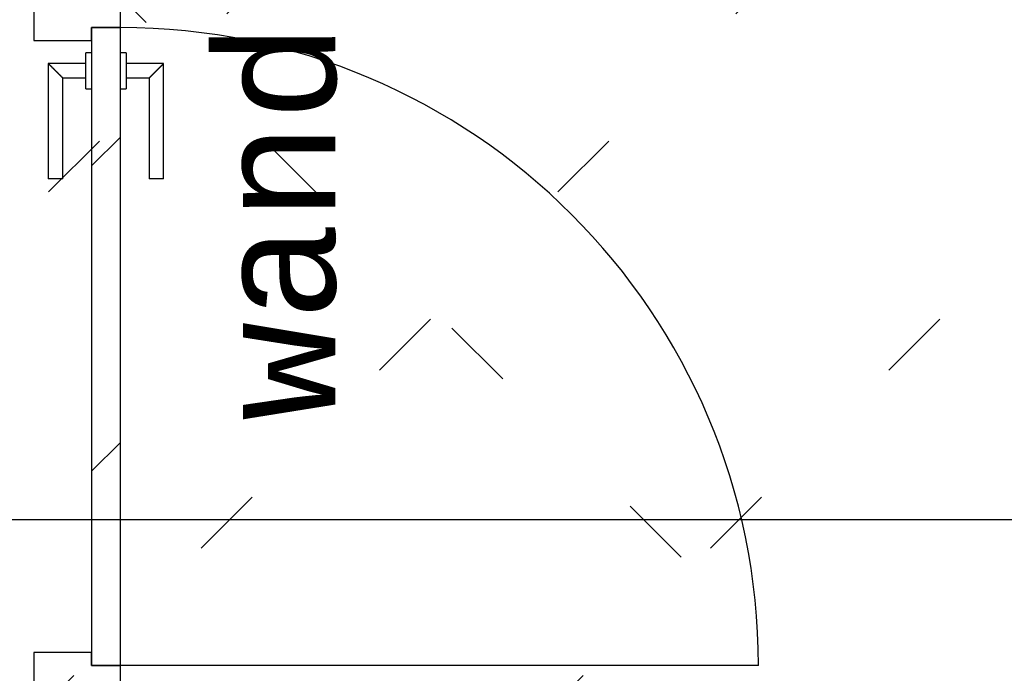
# Model space of a CAD drawing. Extents: x 2 to 87, y -108 to 11.
# Tile 295 of 352: x 44.388 to 45.755, y -31.736 to -30.829. Entities that reach past the tile are written whole.
import ezdxf

# ---------------------------------------------------------------- set-up
doc = ezdxf.new("R2010")
doc.units = 0
doc.header["$MEASUREMENT"] = 0
doc.linetypes.add('DOT', pattern=[0.25, 0, -0.25])
for name, color, linetype in [('10', 7, 'CONTINUOUS'), ('16', 7, 'CONTINUOUS'), ('30', 7, 'CONTINUOUS'), ('8', 7, 'CONTINUOUS')]:
    doc.layers.add(name, color=color, linetype=linetype)
doc.styles.add('MONOTXT', font='MONOTXT', dxfattribs={"height": 0.2})

msp = doc.modelspace()

# ---------------------------------------------------------------- linework, layer by layer
at = {"layer": '10', "color": 7, "linetype": 'Continuous'}
msp.add_line((32.2489, -31.5227), (49.6276, -31.5227), dxfattribs=at)
at = {"layer": '16', "color": 62, "linetype": 'Continuous'}
msp.add_line((45.4136, -31.7255), (44.5276, -31.7255), dxfattribs=at)
msp.add_arc((44.5276, -31.7255), 0.886, 360, 90, dxfattribs=at)
at = {"layer": '30', "color": 62, "linetype": 'Continuous'}
for p, q in [((44.4076, -30.8175), (44.4076, -30.8575)), ((44.5276, -30.8395), (44.5276, -30.8175)), ((44.4876, -30.8575), (44.4876, -30.8395)), ((44.4876, -30.8395), (44.5276, -30.8395)), ((44.4076, -30.8575), (44.4876, -30.8575)), ((44.4076, -31.7075), (44.4076, -31.7475)), ((44.4876, -31.7075), (44.4076, -31.7075)), ((44.4876, -31.7255), (44.4876, -31.7075)), ((44.5276, -31.7255), (44.4876, -31.7255)), ((44.5276, -31.7475), (44.5276, -31.7255))]:
    msp.add_line(p, q, dxfattribs=at)
at = {"layer": '8', "color": 5, "linetype": 'DOT'}
for p, q in [((47.0385, -33.3075), (33.5276, -19.7966)), ((37.4982, -37.9974), (49.6276, -25.868)), ((38.2053, -37.9974), (49.6276, -26.5751)), ((38.9124, -37.9974), (49.6276, -27.2822))]:
    msp.add_line(p, q, dxfattribs=at)
at = {"layer": '8', "color": 62, "linetype": 'Continuous'}
for p, q in [((44.5276, -30.8395), (44.4876, -30.8395)), ((44.4876, -30.8395), (44.4876, -31.7255)), ((44.5276, -31.7255), (44.5276, -30.8395)), ((44.4876, -30.8745), (44.4796, -30.8745)), ((44.4796, -30.9245), (44.4796, -30.8745)), ((44.5356, -30.8745), (44.5276, -30.8745)), ((44.5356, -30.8745), (44.5356, -30.9245)), ((44.4796, -30.8895), (44.4276, -30.8895)), ((44.4276, -30.8895), (44.4276, -31.0495)), ((44.5876, -30.8895), (44.5356, -30.8895)), ((44.5876, -31.0495), (44.5876, -30.8895)), ((44.4476, -30.9095), (44.4796, -30.9095)), ((44.4476, -31.0495), (44.4476, -30.9095)), ((44.5356, -30.9095), (44.5676, -30.9095)), ((44.5676, -30.9095), (44.5676, -31.0495)), ((44.4796, -30.9245), (44.4876, -30.9245)), ((44.5276, -30.9245), (44.5356, -30.9245)), ((44.4876, -31.0315), (44.5276, -30.9915)), ((44.4476, -31.0495), (44.4276, -31.0495)), ((44.5876, -31.0495), (44.5676, -31.0495)), ((44.4876, -31.4557), (44.5276, -31.4157)), ((44.4876, -31.7255), (44.5276, -31.7255))]:
    msp.add_line(p, q, dxfattribs=at)
for points in [[(44.4276, -30.8895), (44.4277, -30.8895), (44.4277, -30.8896), (44.4277, -30.8896), (44.4277, -30.8896), (44.4277, -30.8896), (44.4277, -30.8896), (44.4277, -30.8896), (44.4277, -30.8896), (44.4277, -30.8896), (44.4277, -30.8896), (44.4277, -30.8896), (44.4277, -30.8896), (44.4277, -30.8896), (44.4277, -30.8896), (44.4277, -30.8896), (44.4277, -30.8896), (44.4277, -30.8896), (44.4277, -30.8896), (44.4277, -30.8896), (44.4277, -30.8896), (44.4277, -30.8896), (44.4277, -30.8896), (44.4277, -30.8896), (44.4277, -30.8896), (44.4277, -30.8896), (44.4277, -30.8896), (44.4277, -30.8896), (44.4277, -30.8896), (44.4278, -30.8897), (44.4278, -30.8897), (44.4278, -30.8897), (44.4278, -30.8897), (44.4278, -30.8897), (44.4278, -30.8897), (44.4278, -30.8897), (44.4278, -30.8897), (44.4278, -30.8897), (44.4278, -30.8897), (44.4278, -30.8897), (44.4278, -30.8897), (44.4278, -30.8897), (44.4278, -30.8897), (44.4278, -30.8897), (44.4278, -30.8897), (44.4278, -30.8897), (44.4278, -30.8897), (44.4278, -30.8897), (44.4279, -30.8898), (44.4279, -30.8898), (44.4279, -30.8898), (44.4279, -30.8898), (44.4279, -30.8898), (44.4279, -30.8898), (44.4279, -30.8898), (44.4279, -30.8898), (44.4279, -30.8898), (44.4279, -30.8898), (44.4279, -30.8898), (44.4279, -30.8898), (44.4279, -30.8898), (44.4279, -30.8898), (44.4279, -30.8898), (44.428, -30.8899), (44.4281, -30.89), (44.4281, -30.89), (44.4281, -30.89), (44.4281, -30.89), (44.4281, -30.89), (44.4281, -30.89), (44.4281, -30.89), (44.4281, -30.89), (44.4281, -30.89), (44.4281, -30.89), (44.4281, -30.89), (44.4281, -30.89), (44.4282, -30.8901), (44.4282, -30.8901), (44.4282, -30.8901), (44.4282, -30.8901), (44.4282, -30.8901), (44.4282, -30.8901), (44.4282, -30.8901), (44.4282, -30.8901), (44.4282, -30.8901), (44.4282, -30.8901), (44.4283, -30.8902), (44.4283, -30.8902), (44.4283, -30.8902), (44.4283, -30.8902), (44.4283, -30.8902), (44.4283, -30.8902), (44.4283, -30.8902), (44.4283, -30.8902), (44.4283, -30.8902), (44.4283, -30.8902), (44.4284, -30.8903), (44.4284, -30.8903), (44.4284, -30.8903), (44.4284, -30.8903), (44.4284, -30.8903), (44.4284, -30.8903), (44.4284, -30.8903), (44.4284, -30.8903), (44.4284, -30.8903), (44.4284, -30.8903), (44.4285, -30.8904), (44.4285, -30.8904), (44.4285, -30.8904), (44.4285, -30.8904), (44.4285, -30.8904), (44.4285, -30.8904), (44.4285, -30.8904), (44.4285, -30.8904), (44.4286, -30.8905), (44.4286, -30.8905), (44.4286, -30.8905), (44.4286, -30.8905), (44.4286, -30.8905), (44.4286, -30.8905), (44.4286, -30.8905), (44.4286, -30.8905), (44.4286, -30.8905), (44.4287, -30.8906), (44.4287, -30.8906), (44.4287, -30.8906), (44.4287, -30.8906), (44.4287, -30.8906), (44.4287, -30.8906), (44.4287, -30.8906), (44.4287, -30.8906), (44.4288, -30.8907), (44.4288, -30.8907), (44.4288, -30.8907), (44.4288, -30.8907), (44.4288, -30.8907), (44.4288, -30.8907), (44.4288, -30.8907), (44.4288, -30.8907), (44.4289, -30.8908), (44.4289, -30.8908), (44.4289, -30.8908), (44.4289, -30.8908), (44.4289, -30.8908), (44.4289, -30.8908), (44.4289, -30.8908), (44.429, -30.8909), (44.429, -30.8909), (44.429, -30.8909), (44.429, -30.8909), (44.429, -30.8909), (44.429, -30.8909), (44.429, -30.8909), (44.4291, -30.891), (44.4292, -30.8911), (44.4292, -30.8911), (44.4292, -30.8911), (44.4292, -30.8911), (44.4292, -30.8911), (44.4292, -30.8911), (44.4292, -30.8911), (44.4293, -30.8912), (44.4293, -30.8912), (44.4293, -30.8912), (44.4293, -30.8912), (44.4293, -30.8912), (44.4293, -30.8912), (44.4293, -30.8912), (44.4294, -30.8913), (44.4294, -30.8913), (44.4294, -30.8913), (44.4294, -30.8913), (44.4294, -30.8913), (44.4294, -30.8913), (44.4295, -30.8914), (44.4295, -30.8914), (44.4295, -30.8914), (44.4295, -30.8914), (44.4295, -30.8914), (44.4295, -30.8914), (44.4296, -30.8915), (44.4296, -30.8915), (44.4296, -30.8915), (44.4296, -30.8915), (44.4296, -30.8915), (44.4296, -30.8915), (44.4297, -30.8916), (44.4297, -30.8916), (44.4297, -30.8916), (44.4297, -30.8916), (44.4297, -30.8916), (44.4297, -30.8916), (44.4298, -30.8917), (44.4298, -30.8917), (44.4298, -30.8917), (44.4298, -30.8917), (44.4298, -30.8917), (44.4298, -30.8917), (44.4299, -30.8918), (44.4299, -30.8918), (44.4299, -30.8918), (44.4299, -30.8918), (44.4299, -30.8918), (44.4299, -30.8918), (44.43, -30.8919), (44.43, -30.8919), (44.43, -30.8919), (44.43, -30.8919), (44.43, -30.8919), (44.4301, -30.892), (44.4301, -30.892), (44.4301, -30.892), (44.4301, -30.892), (44.4301, -30.892), (44.4301, -30.892), (44.4302, -30.8921), (44.4302, -30.8921), (44.4302, -30.8921), (44.4302, -30.8921), (44.4302, -30.8921), (44.4303, -30.8922), (44.4303, -30.8922), (44.4303, -30.8922), (44.4303, -30.8922), (44.4303, -30.8922), (44.4303, -30.8922), (44.4304, -30.8923), (44.4304, -30.8923), (44.4304, -30.8923), (44.4304, -30.8923), (44.4304, -30.8923), (44.4305, -30.8924), (44.4305, -30.8924), (44.4305, -30.8924), (44.4305, -30.8924), (44.4305, -30.8924), (44.4306, -30.8925), (44.4306, -30.8925), (44.4306, -30.8925), (44.4306, -30.8925), (44.4306, -30.8925), (44.4308, -30.8927), (44.4309, -30.8928), (44.4309, -30.8928), (44.4309, -30.8928), (44.4309, -30.8928), (44.431, -30.8929), (44.431, -30.8929), (44.431, -30.8929), (44.431, -30.8929), (44.431, -30.8929), (44.4311, -30.893), (44.4311, -30.893), (44.4311, -30.893), (44.4311, -30.893), (44.4311, -30.893), (44.4312, -30.8931), (44.4312, -30.8931), (44.4312, -30.8931), (44.4312, -30.8931), (44.4312, -30.8931), (44.4313, -30.8932), (44.4313, -30.8932), (44.4313, -30.8932), (44.4313, -30.8932), (44.4313, -30.8932), (44.4314, -30.8933), (44.4314, -30.8933), (44.4314, -30.8933), (44.4314, -30.8933), (44.4315, -30.8934), (44.4315, -30.8934), (44.4315, -30.8934), (44.4315, -30.8934), (44.4315, -30.8934), (44.4316, -30.8935), (44.4316, -30.8935), (44.4316, -30.8935), (44.4316, -30.8935), (44.4317, -30.8936), (44.4317, -30.8936), (44.4317, -30.8936), (44.4317, -30.8936), (44.4317, -30.8936), (44.4318, -30.8937), (44.4318, -30.8937), (44.4318, -30.8937), (44.4318, -30.8937), (44.4318, -30.8937), (44.4319, -30.8938), (44.4319, -30.8938), (44.4319, -30.8938), (44.4319, -30.8938), (44.432, -30.8939), (44.432, -30.8939), (44.432, -30.8939), (44.432, -30.8939), (44.4321, -30.894), (44.4321, -30.894), (44.4321, -30.894), (44.4321, -30.894), (44.4321, -30.894), (44.4322, -30.8941), (44.4322, -30.8941), (44.4322, -30.8941), (44.4322, -30.8941), (44.4323, -30.8942), (44.4323, -30.8942), (44.4323, -30.8942), (44.4323, -30.8942), (44.4324, -30.8943), (44.4324, -30.8943), (44.4324, -30.8943), (44.4324, -30.8943), (44.4324, -30.8943), (44.4325, -30.8944), (44.4325, -30.8944), (44.4325, -30.8944), (44.4325, -30.8944), (44.4326, -30.8945), (44.4326, -30.8945), (44.4326, -30.8945), (44.4326, -30.8945), (44.4327, -30.8946), (44.4327, -30.8946), (44.4327, -30.8946), (44.4327, -30.8946), (44.4327, -30.8947), (44.4328, -30.8947), (44.4328, -30.8947), (44.4328, -30.8947), (44.4328, -30.8947), (44.4329, -30.8948), (44.4329, -30.8948), (44.4329, -30.8948), (44.4329, -30.8948), (44.433, -30.8949), (44.4331, -30.895), (44.4331, -30.895), (44.4331, -30.895), (44.4331, -30.895), (44.4332, -30.8951), (44.4332, -30.8951), (44.4332, -30.8951), (44.4332, -30.8951), (44.4333, -30.8952), (44.4333, -30.8952), (44.4333, -30.8952), (44.4333, -30.8952), (44.4334, -30.8953), (44.4334, -30.8953), (44.4334, -30.8953), (44.4334, -30.8953), (44.4335, -30.8954), (44.4335, -30.8954), (44.4335, -30.8954), (44.4335, -30.8954), (44.4336, -30.8955), (44.4336, -30.8955), (44.4336, -30.8955), (44.4336, -30.8955), (44.4337, -30.8956), (44.4337, -30.8956), (44.4337, -30.8956), (44.4337, -30.8956), (44.4338, -30.8957), (44.4338, -30.8957), (44.4338, -30.8957), (44.4338, -30.8957), (44.4339, -30.8958), (44.4339, -30.8958), (44.4339, -30.8958), (44.4339, -30.8958), (44.434, -30.8959), (44.434, -30.8959), (44.434, -30.8959), (44.434, -30.8959), (44.4341, -30.896), (44.4341, -30.896), (44.4341, -30.896), (44.4341, -30.896), (44.4342, -30.8961), (44.4342, -30.8961), (44.4342, -30.8961), (44.4342, -30.8961), (44.4343, -30.8962), (44.4343, -30.8962), (44.4343, -30.8962), (44.4343, -30.8962), (44.4344, -30.8963), (44.4344, -30.8963), (44.4344, -30.8963), (44.4345, -30.8963), (44.4345, -30.8964), (44.4345, -30.8964), (44.4345, -30.8964), (44.4346, -30.8965), (44.4346, -30.8965), (44.4346, -30.8965), (44.4346, -30.8965), (44.4347, -30.8966), (44.4347, -30.8966), (44.4347, -30.8966), (44.4347, -30.8966), (44.4348, -30.8967), (44.4348, -30.8967), (44.4348, -30.8967), (44.4348, -30.8967), (44.4349, -30.8968), (44.4349, -30.8968), (44.4349, -30.8968), (44.4349, -30.8968), (44.435, -30.8969), (44.435, -30.8969), (44.435, -30.8969), (44.435, -30.8969), (44.4351, -30.897), (44.4351, -30.897), (44.4351, -30.897), (44.4352, -30.8971), (44.4352, -30.8971), (44.4352, -30.8971), (44.4352, -30.8971), (44.4353, -30.8972), (44.4353, -30.8972), (44.4353, -30.8972), (44.4353, -30.8972), (44.4354, -30.8973), (44.4354, -30.8973), (44.4354, -30.8973), (44.4354, -30.8973), (44.4355, -30.8974), (44.4355, -30.8974), (44.4355, -30.8974), (44.4357, -30.8976), (44.4358, -30.8977), (44.4358, -30.8977), (44.4358, -30.8977), (44.4358, -30.8977), (44.4359, -30.8978), (44.4359, -30.8978), (44.4359, -30.8978), (44.436, -30.8979), (44.436, -30.8979), (44.436, -30.8979), (44.436, -30.8979), (44.4361, -30.898), (44.4361, -30.898), (44.4361, -30.898), (44.4361, -30.898), (44.4362, -30.8981), (44.4362, -30.8981), (44.4362, -30.8981), (44.4363, -30.8982), (44.4363, -30.8982), (44.4363, -30.8982), (44.4363, -30.8982), (44.4364, -30.8983), (44.4364, -30.8983), (44.4364, -30.8983), (44.4364, -30.8983), (44.4365, -30.8984), (44.4365, -30.8984), (44.4365, -30.8984), (44.4366, -30.8985), (44.4366, -30.8985), (44.4366, -30.8985), (44.4366, -30.8985), (44.4367, -30.8986), (44.4367, -30.8986), (44.4367, -30.8986), (44.4367, -30.8986), (44.4368, -30.8987), (44.4368, -30.8987), (44.4368, -30.8987), (44.4369, -30.8988), (44.4369, -30.8988), (44.4369, -30.8988), (44.4369, -30.8988), (44.437, -30.8989), (44.437, -30.8989), (44.437, -30.8989), (44.437, -30.8989), (44.4371, -30.899), (44.4371, -30.899), (44.4371, -30.899), (44.4372, -30.8991), (44.4372, -30.8991), (44.4372, -30.8991), (44.4372, -30.8991), (44.4373, -30.8992), (44.4373, -30.8992), (44.4373, -30.8992), (44.4373, -30.8992), (44.4374, -30.8993), (44.4374, -30.8993), (44.4374, -30.8993), (44.4375, -30.8994), (44.4375, -30.8994), (44.4375, -30.8994), (44.4375, -30.8994), (44.4376, -30.8995), (44.4376, -30.8995), (44.4376, -30.8995), (44.4376, -30.8995), (44.4377, -30.8996), (44.4377, -30.8996), (44.4377, -30.8996), (44.4377, -30.8997), (44.4378, -30.8997), (44.4378, -30.8997), (44.4378, -30.8997), (44.4379, -30.8998), (44.4379, -30.8998), (44.4379, -30.8998), (44.4379, -30.8998), (44.438, -30.8999), (44.438, -30.8999), (44.438, -30.8999), (44.438, -30.9), (44.4381, -30.9), (44.4381, -30.9), (44.4381, -30.9), (44.4382, -30.9001), (44.4382, -30.9001), (44.4382, -30.9001), (44.4382, -30.9001), (44.4383, -30.9002), (44.4383, -30.9003), (44.4384, -30.9003), (44.4384, -30.9003), (44.4384, -30.9003), (44.4385, -30.9004), (44.4385, -30.9004), (44.4385, -30.9004), (44.4385, -30.9004), (44.4386, -30.9005), (44.4386, -30.9005), (44.4386, -30.9005), (44.4386, -30.9005), (44.4387, -30.9006), (44.4387, -30.9006), (44.4387, -30.9006), (44.4388, -30.9007), (44.4388, -30.9007), (44.4388, -30.9007), (44.4388, -30.9007), (44.4389, -30.9008), (44.4389, -30.9008), (44.4389, -30.9008), (44.4389, -30.9008), (44.439, -30.9009), (44.439, -30.9009), (44.439, -30.9009), (44.4391, -30.901), (44.4391, -30.901), (44.4391, -30.901), (44.4391, -30.901), (44.4392, -30.9011), (44.4392, -30.9011), (44.4392, -30.9011), (44.4392, -30.9011), (44.4393, -30.9012), (44.4393, -30.9012), (44.4393, -30.9012), (44.4394, -30.9013), (44.4394, -30.9013), (44.4394, -30.9013), (44.4394, -30.9013), (44.4395, -30.9014), (44.4395, -30.9014), (44.4395, -30.9014), (44.4395, -30.9014), (44.4396, -30.9015), (44.4396, -30.9015), (44.4396, -30.9015), (44.4396, -30.9015), (44.4397, -30.9016), (44.4397, -30.9016), (44.4397, -30.9016), (44.4398, -30.9017), (44.4398, -30.9017), (44.4398, -30.9017), (44.4398, -30.9017), (44.4399, -30.9018), (44.4399, -30.9018), (44.4399, -30.9018), (44.4399, -30.9018), (44.44, -30.9019), (44.44, -30.9019), (44.44, -30.9019), (44.44, -30.9019), (44.4401, -30.902), (44.4401, -30.902), (44.4401, -30.902), (44.4402, -30.9021), (44.4402, -30.9021), (44.4402, -30.9021), (44.4402, -30.9021), (44.4403, -30.9022), (44.4403, -30.9022), (44.4403, -30.9022), (44.4403, -30.9022), (44.4404, -30.9023), (44.4404, -30.9023), (44.4404, -30.9023), (44.4404, -30.9023), (44.4405, -30.9024), (44.4405, -30.9024), (44.4405, -30.9024), (44.4405, -30.9024), (44.4406, -30.9025), (44.4406, -30.9025), (44.4406, -30.9025), (44.4406, -30.9025), (44.4407, -30.9026), (44.4407, -30.9026), (44.4407, -30.9026), (44.4407, -30.9027), (44.4408, -30.9027), (44.4408, -30.9027), (44.4408, -30.9027), (44.4409, -30.9028), (44.441, -30.9029), (44.441, -30.9029), (44.441, -30.9029), (44.441, -30.9029), (44.4411, -30.903), (44.4411, -30.903), (44.4411, -30.903), (44.4411, -30.903), (44.4412, -30.9031), (44.4412, -30.9031), (44.4412, -30.9031), (44.4412, -30.9031), (44.4413, -30.9032), (44.4413, -30.9032), (44.4413, -30.9032), (44.4413, -30.9032), (44.4414, -30.9033), (44.4414, -30.9033), (44.4414, -30.9033), (44.4414, -30.9033), (44.4415, -30.9034), (44.4415, -30.9034), (44.4415, -30.9034), (44.4415, -30.9034), (44.4416, -30.9035), (44.4416, -30.9035), (44.4416, -30.9035), (44.4416, -30.9035), (44.4417, -30.9036), (44.4417, -30.9036), (44.4417, -30.9036), (44.4417, -30.9036), (44.4418, -30.9037), (44.4418, -30.9037), (44.4418, -30.9037), (44.4418, -30.9037), (44.4419, -30.9038), (44.4419, -30.9038), (44.4419, -30.9038), (44.4419, -30.9038), (44.442, -30.9039), (44.442, -30.9039), (44.442, -30.9039), (44.442, -30.9039), (44.4421, -30.904), (44.4421, -30.904), (44.4421, -30.904), (44.4421, -30.904), (44.4422, -30.9041), (44.4422, -30.9041), (44.4422, -30.9041), (44.4422, -30.9041), (44.4423, -30.9042), (44.4423, -30.9042), (44.4423, -30.9042), (44.4423, -30.9042), (44.4424, -30.9043), (44.4424, -30.9043), (44.4424, -30.9043), (44.4424, -30.9043), (44.4425, -30.9044), (44.4425, -30.9044), (44.4425, -30.9044), (44.4425, -30.9044), (44.4425, -30.9044), (44.4426, -30.9045), (44.4426, -30.9045), (44.4426, -30.9045), (44.4426, -30.9045), (44.4427, -30.9046), (44.4427, -30.9046), (44.4427, -30.9046), (44.4427, -30.9046), (44.4428, -30.9047), (44.4428, -30.9047), (44.4428, -30.9047), (44.4428, -30.9047), (44.4428, -30.9048), (44.4429, -30.9048), (44.4429, -30.9048), (44.4429, -30.9048), (44.4429, -30.9048), (44.443, -30.9049), (44.443, -30.9049), (44.443, -30.9049), (44.443, -30.9049), (44.4431, -30.905), (44.4431, -30.905), (44.4431, -30.905), (44.4431, -30.905), (44.4431, -30.905), (44.4432, -30.9051), (44.4432, -30.9051), (44.4432, -30.9051), (44.4432, -30.9051), (44.4433, -30.9052), (44.4433, -30.9052), (44.4433, -30.9052), (44.4433, -30.9052), (44.4433, -30.9053), (44.4434, -30.9053), (44.4434, -30.9053), (44.4434, -30.9053), (44.4434, -30.9053), (44.4435, -30.9054), (44.4435, -30.9054), (44.4435, -30.9054), (44.4435, -30.9054), (44.4435, -30.9055), (44.4436, -30.9055), (44.4436, -30.9055), (44.4436, -30.9055), (44.4436, -30.9055), (44.4437, -30.9056), (44.4437, -30.9056), (44.4437, -30.9056), (44.4437, -30.9056), (44.4437, -30.9056), (44.4438, -30.9057), (44.4438, -30.9057), (44.4438, -30.9057), (44.4438, -30.9057), (44.4439, -30.9058), (44.4439, -30.9058), (44.4439, -30.9058), (44.4439, -30.9058), (44.4439, -30.9058), (44.444, -30.9059), (44.444, -30.9059), (44.444, -30.9059), (44.444, -30.9059), (44.444, -30.9059), (44.4441, -30.906), (44.4441, -30.906), (44.4441, -30.906), (44.4441, -30.906), (44.4441, -30.906), (44.4442, -30.9061), (44.4442, -30.9061), (44.4442, -30.9061), (44.4442, -30.9061), (44.4443, -30.9061), (44.4443, -30.9062), (44.4443, -30.9062), (44.4443, -30.9062), (44.4443, -30.9062), (44.4444, -30.9063), (44.4444, -30.9063), (44.4444, -30.9063), (44.4444, -30.9063), (44.4444, -30.9063), (44.4445, -30.9064), (44.4445, -30.9064), (44.4445, -30.9064), (44.4445, -30.9064), (44.4445, -30.9064), (44.4445, -30.9064), (44.4446, -30.9065), (44.4446, -30.9065), (44.4446, -30.9065), (44.4446, -30.9065), (44.4446, -30.9065), (44.4447, -30.9066), (44.4447, -30.9066), (44.4447, -30.9066), (44.4447, -30.9066), (44.4447, -30.9066), (44.4448, -30.9067), (44.4448, -30.9067), (44.4448, -30.9067), (44.4448, -30.9067), (44.4448, -30.9067), (44.4449, -30.9068), (44.4449, -30.9068), (44.4449, -30.9068), (44.4449, -30.9068), (44.4449, -30.9068), (44.4449, -30.9069), (44.445, -30.9069), (44.445, -30.9069), (44.445, -30.9069), (44.445, -30.9069), (44.445, -30.9069), (44.4451, -30.907), (44.4451, -30.907), (44.4451, -30.907), (44.4451, -30.907), (44.4451, -30.907), (44.4451, -30.9071), (44.4452, -30.9071), (44.4452, -30.9071), (44.4452, -30.9071), (44.4452, -30.9071), (44.4452, -30.9071), (44.4453, -30.9072), (44.4454, -30.9073), (44.4454, -30.9073), (44.4454, -30.9073), (44.4454, -30.9073), (44.4454, -30.9073), (44.4454, -30.9073), (44.4455, -30.9074), (44.4455, -30.9074), (44.4455, -30.9074), (44.4455, -30.9074), (44.4455, -30.9074), (44.4455, -30.9074), (44.4456, -30.9075), (44.4456, -30.9075), (44.4456, -30.9075), (44.4456, -30.9075), (44.4456, -30.9075), (44.4456, -30.9075), (44.4457, -30.9076), (44.4457, -30.9076), (44.4457, -30.9076), (44.4457, -30.9076), (44.4457, -30.9076), (44.4457, -30.9076), (44.4458, -30.9077), (44.4458, -30.9077), (44.4458, -30.9077), (44.4458, -30.9077), (44.4458, -30.9077), (44.4458, -30.9077), (44.4459, -30.9078), (44.4459, -30.9078), (44.4459, -30.9078), (44.4459, -30.9078), (44.4459, -30.9078), (44.4459, -30.9078), (44.4459, -30.9078), (44.446, -30.9079), (44.446, -30.9079), (44.446, -30.9079), (44.446, -30.9079), (44.446, -30.9079), (44.446, -30.9079), (44.446, -30.9079), (44.4461, -30.908), (44.4461, -30.908), (44.4461, -30.908), (44.4461, -30.908), (44.4461, -30.908), (44.4461, -30.908), (44.4461, -30.908), (44.4462, -30.9081), (44.4462, -30.9081), (44.4462, -30.9081), (44.4462, -30.9081), (44.4462, -30.9081), (44.4462, -30.9081), (44.4462, -30.9081), (44.4463, -30.9082), (44.4463, -30.9082), (44.4463, -30.9082), (44.4463, -30.9082), (44.4463, -30.9082), (44.4463, -30.9082), (44.4463, -30.9082), (44.4464, -30.9083), (44.4464, -30.9083), (44.4464, -30.9083), (44.4464, -30.9083), (44.4464, -30.9083), (44.4464, -30.9083), (44.4464, -30.9083), (44.4464, -30.9083), (44.4465, -30.9084), (44.4465, -30.9084), (44.4465, -30.9084), (44.4465, -30.9084), (44.4465, -30.9084), (44.4465, -30.9084), (44.4465, -30.9084), (44.4465, -30.9084), (44.4466, -30.9085), (44.4466, -30.9085), (44.4466, -30.9085), (44.4466, -30.9085), (44.4466, -30.9085), (44.4466, -30.9085), (44.4466, -30.9085), (44.4466, -30.9085), (44.4466, -30.9086), (44.4467, -30.9086), (44.4467, -30.9086), (44.4467, -30.9086), (44.4467, -30.9086), (44.4467, -30.9086), (44.4467, -30.9086), (44.4467, -30.9086), (44.4467, -30.9086), (44.4468, -30.9087), (44.4469, -30.9088), (44.4469, -30.9088), (44.4469, -30.9088), (44.4469, -30.9088), (44.4469, -30.9088), (44.4469, -30.9088), (44.4469, -30.9088), (44.4469, -30.9088), (44.4469, -30.9088), (44.4469, -30.9088), (44.447, -30.9089), (44.447, -30.9089), (44.447, -30.9089), (44.447, -30.9089), (44.447, -30.9089), (44.447, -30.9089), (44.447, -30.9089), (44.447, -30.9089), (44.447, -30.9089), (44.447, -30.9089), (44.4471, -30.909), (44.4471, -30.909), (44.4471, -30.909), (44.4471, -30.909), (44.4471, -30.909), (44.4471, -30.909), (44.4471, -30.909), (44.4471, -30.909), (44.4471, -30.909), (44.4471, -30.909), (44.4471, -30.909), (44.4471, -30.909), (44.4472, -30.9091), (44.4472, -30.9091), (44.4472, -30.9091), (44.4472, -30.9091), (44.4472, -30.9091), (44.4472, -30.9091), (44.4472, -30.9091), (44.4472, -30.9091), (44.4472, -30.9091), (44.4472, -30.9091), (44.4472, -30.9091), (44.4472, -30.9091), (44.4472, -30.9091), (44.4473, -30.9092), (44.4473, -30.9092), (44.4473, -30.9092), (44.4473, -30.9092), (44.4473, -30.9092), (44.4473, -30.9092), (44.4473, -30.9092), (44.4473, -30.9092), (44.4473, -30.9092), (44.4473, -30.9092), (44.4473, -30.9092), (44.4473, -30.9092), (44.4473, -30.9092), (44.4473, -30.9092), (44.4473, -30.9092), (44.4474, -30.9093), (44.4474, -30.9093), (44.4474, -30.9093), (44.4474, -30.9093), (44.4474, -30.9093), (44.4474, -30.9093), (44.4474, -30.9093), (44.4474, -30.9093), (44.4474, -30.9093), (44.4474, -30.9093), (44.4474, -30.9093), (44.4474, -30.9093), (44.4474, -30.9093), (44.4474, -30.9093), (44.4474, -30.9093), (44.4474, -30.9093), (44.4474, -30.9093), (44.4474, -30.9093), (44.4474, -30.9093), (44.4475, -30.9094), (44.4475, -30.9095), (44.4476, -30.9095)], [(44.5676, -30.9095), (44.5677, -30.9095), (44.5677, -30.9094), (44.5677, -30.9094), (44.5677, -30.9094), (44.5677, -30.9094), (44.5677, -30.9094), (44.5677, -30.9094), (44.5677, -30.9094), (44.5677, -30.9094), (44.5677, -30.9094), (44.5677, -30.9094), (44.5677, -30.9094), (44.5677, -30.9094), (44.5677, -30.9094), (44.5677, -30.9094), (44.5677, -30.9094), (44.5677, -30.9094), (44.5677, -30.9094), (44.5677, -30.9094), (44.5677, -30.9094), (44.5677, -30.9094), (44.5677, -30.9094), (44.5677, -30.9094), (44.5677, -30.9094), (44.5677, -30.9094), (44.5677, -30.9094), (44.5677, -30.9094), (44.5677, -30.9094), (44.5678, -30.9093), (44.5678, -30.9093), (44.5678, -30.9093), (44.5678, -30.9093), (44.5678, -30.9093), (44.5678, -30.9093), (44.5678, -30.9093), (44.5678, -30.9093), (44.5678, -30.9093), (44.5678, -30.9093), (44.5678, -30.9093), (44.5678, -30.9093), (44.5678, -30.9093), (44.5678, -30.9093), (44.5678, -30.9093), (44.5678, -30.9093), (44.5678, -30.9093), (44.5678, -30.9093), (44.5678, -30.9093), (44.5679, -30.9092), (44.5679, -30.9092), (44.5679, -30.9092), (44.5679, -30.9092), (44.5679, -30.9092), (44.5679, -30.9092), (44.5679, -30.9092), (44.5679, -30.9092), (44.5679, -30.9092), (44.5679, -30.9092), (44.5679, -30.9092), (44.5679, -30.9092), (44.5679, -30.9092), (44.5679, -30.9092), (44.5679, -30.9092), (44.568, -30.9091), (44.5681, -30.909), (44.5681, -30.909), (44.5681, -30.909), (44.5681, -30.909), (44.5681, -30.909), (44.5681, -30.909), (44.5681, -30.909), (44.5681, -30.909), (44.5681, -30.909), (44.5681, -30.909), (44.5681, -30.909), (44.5681, -30.909), (44.5682, -30.9089), (44.5682, -30.9089), (44.5682, -30.9089), (44.5682, -30.9089), (44.5682, -30.9089), (44.5682, -30.9089), (44.5682, -30.9089), (44.5682, -30.9089), (44.5682, -30.9089), (44.5682, -30.9089), (44.5683, -30.9088), (44.5683, -30.9088), (44.5683, -30.9088), (44.5683, -30.9088), (44.5683, -30.9088), (44.5683, -30.9088), (44.5683, -30.9088), (44.5683, -30.9088), (44.5683, -30.9088), (44.5683, -30.9088), (44.5684, -30.9087), (44.5684, -30.9087), (44.5684, -30.9087), (44.5684, -30.9087), (44.5684, -30.9087), (44.5684, -30.9087), (44.5684, -30.9087), (44.5684, -30.9087), (44.5684, -30.9087), (44.5684, -30.9087), (44.5685, -30.9086), (44.5685, -30.9086), (44.5685, -30.9086), (44.5685, -30.9086), (44.5685, -30.9086), (44.5685, -30.9086), (44.5685, -30.9086), (44.5685, -30.9086), (44.5686, -30.9086), (44.5686, -30.9085), (44.5686, -30.9085), (44.5686, -30.9085), (44.5686, -30.9085), (44.5686, -30.9085), (44.5686, -30.9085), (44.5686, -30.9085), (44.5686, -30.9085), (44.5687, -30.9084), (44.5687, -30.9084), (44.5687, -30.9084), (44.5687, -30.9084), (44.5687, -30.9084), (44.5687, -30.9084), (44.5687, -30.9084), (44.5687, -30.9084), (44.5688, -30.9083), (44.5688, -30.9083), (44.5688, -30.9083), (44.5688, -30.9083), (44.5688, -30.9083), (44.5688, -30.9083), (44.5688, -30.9083), (44.5688, -30.9083), (44.5689, -30.9082), (44.5689, -30.9082), (44.5689, -30.9082), (44.5689, -30.9082), (44.5689, -30.9082), (44.5689, -30.9082), (44.5689, -30.9082), (44.569, -30.9081), (44.569, -30.9081), (44.569, -30.9081), (44.569, -30.9081), (44.569, -30.9081), (44.569, -30.9081), (44.569, -30.9081), (44.5691, -30.908), (44.5692, -30.9079), (44.5692, -30.9079), (44.5692, -30.9079), (44.5692, -30.9079), (44.5692, -30.9079), (44.5692, -30.9079), (44.5692, -30.9079), (44.5693, -30.9078), (44.5693, -30.9078), (44.5693, -30.9078), (44.5693, -30.9078), (44.5693, -30.9078), (44.5693, -30.9078), (44.5693, -30.9078), (44.5694, -30.9077), (44.5694, -30.9077), (44.5694, -30.9077), (44.5694, -30.9077), (44.5694, -30.9077), (44.5694, -30.9077), (44.5695, -30.9076), (44.5695, -30.9076), (44.5695, -30.9076), (44.5695, -30.9076), (44.5695, -30.9076), (44.5695, -30.9076), (44.5696, -30.9075), (44.5696, -30.9075), (44.5696, -30.9075), (44.5696, -30.9075), (44.5696, -30.9075), (44.5696, -30.9075), (44.5697, -30.9074), (44.5697, -30.9074), (44.5697, -30.9074), (44.5697, -30.9074), (44.5697, -30.9074), (44.5697, -30.9074), (44.5698, -30.9073), (44.5698, -30.9073), (44.5698, -30.9073), (44.5698, -30.9073), (44.5698, -30.9073), (44.5698, -30.9073), (44.5699, -30.9072), (44.5699, -30.9072), (44.5699, -30.9072), (44.5699, -30.9072), (44.5699, -30.9072), (44.5699, -30.9072), (44.57, -30.9071), (44.57, -30.9071), (44.57, -30.9071), (44.57, -30.9071), (44.57, -30.9071), (44.5701, -30.9071), (44.5701, -30.907), (44.5701, -30.907), (44.5701, -30.907), (44.5701, -30.907), (44.5701, -30.907), (44.5702, -30.9069), (44.5702, -30.9069), (44.5702, -30.9069), (44.5702, -30.9069), (44.5702, -30.9069), (44.5703, -30.9069), (44.5703, -30.9068), (44.5703, -30.9068), (44.5703, -30.9068), (44.5703, -30.9068), (44.5703, -30.9068), (44.5704, -30.9067), (44.5704, -30.9067), (44.5704, -30.9067), (44.5704, -30.9067), (44.5704, -30.9067), (44.5705, -30.9066), (44.5705, -30.9066), (44.5705, -30.9066), (44.5705, -30.9066), (44.5705, -30.9066), (44.5706, -30.9065), (44.5706, -30.9065), (44.5706, -30.9065), (44.5706, -30.9065), (44.5706, -30.9065), (44.5707, -30.9064), (44.5707, -30.9064), (44.5707, -30.9064), (44.5707, -30.9064), (44.5707, -30.9064), (44.5707, -30.9064), (44.5708, -30.9063), (44.5709, -30.9062), (44.5709, -30.9062), (44.5709, -30.9062), (44.5709, -30.9062), (44.571, -30.9061), (44.571, -30.9061), (44.571, -30.9061), (44.571, -30.9061), (44.571, -30.9061), (44.5711, -30.906), (44.5711, -30.906), (44.5711, -30.906), (44.5711, -30.906), (44.5711, -30.906), (44.5712, -30.9059), (44.5712, -30.9059), (44.5712, -30.9059), (44.5712, -30.9059), (44.5712, -30.9059), (44.5713, -30.9058), (44.5713, -30.9058), (44.5713, -30.9058), (44.5713, -30.9058), (44.5713, -30.9058), (44.5714, -30.9057), (44.5714, -30.9057), (44.5714, -30.9057), (44.5714, -30.9057), (44.5715, -30.9056), (44.5715, -30.9056), (44.5715, -30.9056), (44.5715, -30.9056), (44.5715, -30.9056), (44.5716, -30.9055), (44.5716, -30.9055), (44.5716, -30.9055), (44.5716, -30.9055), (44.5717, -30.9055), (44.5717, -30.9054), (44.5717, -30.9054), (44.5717, -30.9054), (44.5717, -30.9054), (44.5718, -30.9053), (44.5718, -30.9053), (44.5718, -30.9053), (44.5718, -30.9053), (44.5718, -30.9053), (44.5719, -30.9052), (44.5719, -30.9052), (44.5719, -30.9052), (44.5719, -30.9052), (44.572, -30.9051), (44.572, -30.9051), (44.572, -30.9051), (44.572, -30.9051), (44.5721, -30.905), (44.5721, -30.905), (44.5721, -30.905), (44.5721, -30.905), (44.5721, -30.905), (44.5722, -30.9049), (44.5722, -30.9049), (44.5722, -30.9049), (44.5722, -30.9049), (44.5723, -30.9048), (44.5723, -30.9048), (44.5723, -30.9048), (44.5723, -30.9048), (44.5724, -30.9048), (44.5724, -30.9047), (44.5724, -30.9047), (44.5724, -30.9047), (44.5724, -30.9047), (44.5725, -30.9046), (44.5725, -30.9046), (44.5725, -30.9046), (44.5725, -30.9046), (44.5726, -30.9045), (44.5726, -30.9045), (44.5726, -30.9045), (44.5726, -30.9045), (44.5727, -30.9044), (44.5727, -30.9044), (44.5727, -30.9044), (44.5727, -30.9044), (44.5727, -30.9044), (44.5728, -30.9043), (44.5728, -30.9043), (44.5728, -30.9043), (44.5728, -30.9043), (44.5729, -30.9042), (44.5729, -30.9042), (44.5729, -30.9042), (44.5729, -30.9042), (44.573, -30.9041), (44.5731, -30.904), (44.5731, -30.904), (44.5731, -30.904), (44.5731, -30.904), (44.5732, -30.9039), (44.5732, -30.9039), (44.5732, -30.9039), (44.5732, -30.9039), (44.5733, -30.9038), (44.5733, -30.9038), (44.5733, -30.9038), (44.5733, -30.9038), (44.5734, -30.9037), (44.5734, -30.9037), (44.5734, -30.9037), (44.5734, -30.9037), (44.5735, -30.9036), (44.5735, -30.9036), (44.5735, -30.9036), (44.5735, -30.9036), (44.5736, -30.9035), (44.5736, -30.9035), (44.5736, -30.9035), (44.5736, -30.9035), (44.5737, -30.9034), (44.5737, -30.9034), (44.5737, -30.9034), (44.5737, -30.9034), (44.5738, -30.9033), (44.5738, -30.9033), (44.5738, -30.9033), (44.5738, -30.9033), (44.5739, -30.9032), (44.5739, -30.9032), (44.5739, -30.9032), (44.5739, -30.9032), (44.574, -30.9031), (44.574, -30.9031), (44.574, -30.9031), (44.574, -30.9031), (44.5741, -30.903), (44.5741, -30.903), (44.5741, -30.903), (44.5741, -30.903), (44.5742, -30.9029), (44.5742, -30.9029), (44.5742, -30.9029), (44.5742, -30.9029), (44.5743, -30.9028), (44.5743, -30.9028), (44.5743, -30.9028), (44.5743, -30.9028), (44.5744, -30.9027), (44.5744, -30.9027), (44.5744, -30.9027), (44.5745, -30.9027), (44.5745, -30.9026), (44.5745, -30.9026), (44.5745, -30.9026), (44.5746, -30.9025), (44.5746, -30.9025), (44.5746, -30.9025), (44.5746, -30.9025), (44.5747, -30.9024), (44.5747, -30.9024), (44.5747, -30.9024), (44.5747, -30.9024), (44.5748, -30.9023), (44.5748, -30.9023), (44.5748, -30.9023), (44.5748, -30.9023), (44.5749, -30.9022), (44.5749, -30.9022), (44.5749, -30.9022), (44.5749, -30.9022), (44.575, -30.9021), (44.575, -30.9021), (44.575, -30.9021), (44.575, -30.9021), (44.5751, -30.902), (44.5751, -30.902), (44.5751, -30.902), (44.5752, -30.9019), (44.5752, -30.9019), (44.5752, -30.9019), (44.5752, -30.9019), (44.5753, -30.9018), (44.5753, -30.9018), (44.5753, -30.9018), (44.5753, -30.9018), (44.5754, -30.9017), (44.5754, -30.9017), (44.5754, -30.9017), (44.5754, -30.9017), (44.5755, -30.9016), (44.5755, -30.9016), (44.5755, -30.9016), (44.5756, -30.9015), (44.5757, -30.9014), (44.5757, -30.9014), (44.5757, -30.9014), (44.5757, -30.9014), (44.5758, -30.9013), (44.5758, -30.9013), (44.5758, -30.9013), (44.5758, -30.9013), (44.5759, -30.9012), (44.5759, -30.9012), (44.5759, -30.9012), (44.576, -30.9011), (44.576, -30.9011), (44.576, -30.9011), (44.576, -30.9011), (44.5761, -30.901), (44.5761, -30.901), (44.5761, -30.901), (44.5761, -30.901), (44.5762, -30.9009), (44.5762, -30.9009), (44.5762, -30.9009), (44.5763, -30.9008), (44.5763, -30.9008), (44.5763, -30.9008), (44.5763, -30.9008), (44.5764, -30.9007), (44.5764, -30.9007), (44.5764, -30.9007), (44.5764, -30.9007), (44.5765, -30.9006), (44.5765, -30.9006), (44.5765, -30.9006), (44.5766, -30.9005), (44.5766, -30.9005), (44.5766, -30.9005), (44.5766, -30.9005), (44.5767, -30.9004), (44.5767, -30.9004), (44.5767, -30.9004), (44.5767, -30.9004), (44.5768, -30.9003), (44.5768, -30.9003), (44.5768, -30.9003), (44.5769, -30.9003), (44.5769, -30.9002), (44.5769, -30.9002), (44.5769, -30.9002), (44.577, -30.9001), (44.577, -30.9001), (44.577, -30.9001), (44.577, -30.9001), (44.5771, -30.9), (44.5771, -30.9), (44.5771, -30.9), (44.5772, -30.9), (44.5772, -30.8999), (44.5772, -30.8999), (44.5772, -30.8999), (44.5773, -30.8998), (44.5773, -30.8998), (44.5773, -30.8998), (44.5773, -30.8998), (44.5774, -30.8997), (44.5774, -30.8997), (44.5774, -30.8997), (44.5775, -30.8997), (44.5775, -30.8996), (44.5775, -30.8996), (44.5775, -30.8996), (44.5776, -30.8995), (44.5776, -30.8995), (44.5776, -30.8995), (44.5776, -30.8995), (44.5777, -30.8994), (44.5777, -30.8994), (44.5777, -30.8994), (44.5777, -30.8994), (44.5778, -30.8993), (44.5778, -30.8993), (44.5778, -30.8993), (44.5779, -30.8992), (44.5779, -30.8992), (44.5779, -30.8992), (44.5779, -30.8992), (44.578, -30.8991), (44.578, -30.8991), (44.578, -30.8991), (44.578, -30.8991), (44.5781, -30.899), (44.5781, -30.899), (44.5781, -30.899), (44.5782, -30.8989), (44.5782, -30.8989), (44.5782, -30.8989), (44.5782, -30.8989), (44.5783, -30.8988), (44.5784, -30.8987), (44.5784, -30.8987), (44.5784, -30.8987), (44.5785, -30.8986), (44.5785, -30.8986), (44.5785, -30.8986), (44.5785, -30.8986), (44.5786, -30.8985), (44.5786, -30.8985), (44.5786, -30.8985), (44.5786, -30.8985), (44.5787, -30.8984), (44.5787, -30.8984), (44.5787, -30.8984), (44.5788, -30.8983), (44.5788, -30.8983), (44.5788, -30.8983), (44.5788, -30.8983), (44.5789, -30.8982), (44.5789, -30.8982), (44.5789, -30.8982), (44.5789, -30.8982), (44.579, -30.8981), (44.579, -30.8981), (44.579, -30.8981), (44.5791, -30.898), (44.5791, -30.898), (44.5791, -30.898), (44.5791, -30.898), (44.5792, -30.8979), (44.5792, -30.8979), (44.5792, -30.8979), (44.5792, -30.8979), (44.5793, -30.8978), (44.5793, -30.8978), (44.5793, -30.8978), (44.5794, -30.8977), (44.5794, -30.8977), (44.5794, -30.8977), (44.5794, -30.8977), (44.5795, -30.8976), (44.5795, -30.8976), (44.5795, -30.8976), (44.5795, -30.8976), (44.5796, -30.8975), (44.5796, -30.8975), (44.5796, -30.8975), (44.5796, -30.8975), (44.5797, -30.8974), (44.5797, -30.8974), (44.5797, -30.8974), (44.5798, -30.8973), (44.5798, -30.8973), (44.5798, -30.8973), (44.5798, -30.8973), (44.5799, -30.8972), (44.5799, -30.8972), (44.5799, -30.8972), (44.5799, -30.8972), (44.58, -30.8971), (44.58, -30.8971), (44.58, -30.8971), (44.58, -30.8971), (44.5801, -30.897), (44.5801, -30.897), (44.5801, -30.897), (44.5802, -30.8969), (44.5802, -30.8969), (44.5802, -30.8969), (44.5802, -30.8969), (44.5803, -30.8968), (44.5803, -30.8968), (44.5803, -30.8968), (44.5803, -30.8968), (44.5804, -30.8967), (44.5804, -30.8967), (44.5804, -30.8967), (44.5804, -30.8967), (44.5805, -30.8966), (44.5805, -30.8966), (44.5805, -30.8966), (44.5805, -30.8966), (44.5806, -30.8965), (44.5806, -30.8965), (44.5806, -30.8965), (44.5806, -30.8965), (44.5807, -30.8964), (44.5807, -30.8964), (44.5807, -30.8964), (44.5808, -30.8963), (44.5808, -30.8963), (44.5808, -30.8963), (44.5808, -30.8963), (44.5809, -30.8962), (44.581, -30.8961), (44.581, -30.8961), (44.581, -30.8961), (44.581, -30.8961), (44.5811, -30.896), (44.5811, -30.896), (44.5811, -30.896), (44.5811, -30.896), (44.5812, -30.8959), (44.5812, -30.8959), (44.5812, -30.8959), (44.5812, -30.8959), (44.5813, -30.8958), (44.5813, -30.8958), (44.5813, -30.8958), (44.5813, -30.8958), (44.5814, -30.8957), (44.5814, -30.8957), (44.5814, -30.8957), (44.5814, -30.8957), (44.5815, -30.8956), (44.5815, -30.8956), (44.5815, -30.8956), (44.5815, -30.8956), (44.5816, -30.8955), (44.5816, -30.8955), (44.5816, -30.8955), (44.5816, -30.8955), (44.5817, -30.8954), (44.5817, -30.8954), (44.5817, -30.8954), (44.5817, -30.8954), (44.5818, -30.8953), (44.5818, -30.8953), (44.5818, -30.8953), (44.5818, -30.8953), (44.5819, -30.8952), (44.5819, -30.8952), (44.5819, -30.8952), (44.5819, -30.8952), (44.582, -30.8951), (44.582, -30.8951), (44.582, -30.8951), (44.582, -30.8951), (44.5821, -30.895), (44.5821, -30.895), (44.5821, -30.895), (44.5821, -30.895), (44.5822, -30.8949), (44.5822, -30.8949), (44.5822, -30.8949), (44.5822, -30.8949), (44.5823, -30.8948), (44.5823, -30.8948), (44.5823, -30.8948), (44.5823, -30.8948), (44.5824, -30.8947), (44.5824, -30.8947), (44.5824, -30.8947), (44.5824, -30.8947), (44.5825, -30.8947), (44.5825, -30.8946), (44.5825, -30.8946), (44.5825, -30.8946), (44.5825, -30.8946), (44.5826, -30.8945), (44.5826, -30.8945), (44.5826, -30.8945), (44.5826, -30.8945), (44.5827, -30.8944), (44.5827, -30.8944), (44.5827, -30.8944), (44.5827, -30.8944), (44.5828, -30.8943), (44.5828, -30.8943), (44.5828, -30.8943), (44.5828, -30.8943), (44.5828, -30.8943), (44.5829, -30.8942), (44.5829, -30.8942), (44.5829, -30.8942), (44.5829, -30.8942), (44.583, -30.8941), (44.583, -30.8941), (44.583, -30.8941), (44.583, -30.8941), (44.5831, -30.894), (44.5831, -30.894), (44.5831, -30.894), (44.5831, -30.894), (44.5831, -30.894), (44.5832, -30.8939), (44.5832, -30.8939), (44.5832, -30.8939), (44.5832, -30.8939), (44.5833, -30.8938), (44.5833, -30.8938), (44.5833, -30.8938), (44.5833, -30.8938), (44.5834, -30.8937), (44.5835, -30.8936), (44.5835, -30.8936), (44.5835, -30.8936), (44.5835, -30.8936), (44.5835, -30.8936), (44.5836, -30.8935), (44.5836, -30.8935), (44.5836, -30.8935), (44.5836, -30.8935), (44.5837, -30.8934), (44.5837, -30.8934), (44.5837, -30.8934), (44.5837, -30.8934), (44.5837, -30.8934), (44.5838, -30.8933), (44.5838, -30.8933), (44.5838, -30.8933), (44.5838, -30.8933), (44.5839, -30.8932), (44.5839, -30.8932), (44.5839, -30.8932), (44.5839, -30.8932), (44.5839, -30.8932), (44.584, -30.8931), (44.584, -30.8931), (44.584, -30.8931), (44.584, -30.8931), (44.584, -30.8931), (44.5841, -30.893), (44.5841, -30.893), (44.5841, -30.893), (44.5841, -30.893), (44.5841, -30.893), (44.5842, -30.8929), (44.5842, -30.8929), (44.5842, -30.8929), (44.5842, -30.8929), (44.5843, -30.8929), (44.5843, -30.8928), (44.5843, -30.8928), (44.5843, -30.8928), (44.5843, -30.8928), (44.5844, -30.8927), (44.5844, -30.8927), (44.5844, -30.8927), (44.5844, -30.8927), (44.5844, -30.8927), (44.5845, -30.8926), (44.5845, -30.8926), (44.5845, -30.8926), (44.5845, -30.8926), (44.5845, -30.8926), (44.5846, -30.8926), (44.5846, -30.8925), (44.5846, -30.8925), (44.5846, -30.8925), (44.5846, -30.8925), (44.5846, -30.8925), (44.5847, -30.8924), (44.5847, -30.8924), (44.5847, -30.8924), (44.5847, -30.8924), (44.5847, -30.8924), (44.5848, -30.8923), (44.5848, -30.8923), (44.5848, -30.8923), (44.5848, -30.8923), (44.5848, -30.8923), (44.5849, -30.8922), (44.5849, -30.8922), (44.5849, -30.8922), (44.5849, -30.8922), (44.5849, -30.8922), (44.5849, -30.8922), (44.585, -30.8921), (44.585, -30.8921), (44.585, -30.8921), (44.585, -30.8921), (44.585, -30.8921), (44.5851, -30.892), (44.5851, -30.892), (44.5851, -30.892), (44.5851, -30.892), (44.5851, -30.892), (44.5851, -30.892), (44.5852, -30.8919), (44.5852, -30.8919), (44.5852, -30.8919), (44.5852, -30.8919), (44.5852, -30.8919), (44.5853, -30.8918), (44.5854, -30.8917), (44.5854, -30.8917), (44.5854, -30.8917), (44.5854, -30.8917), (44.5854, -30.8917), (44.5854, -30.8917), (44.5855, -30.8916), (44.5855, -30.8916), (44.5855, -30.8916), (44.5855, -30.8916), (44.5855, -30.8916), (44.5855, -30.8916), (44.5856, -30.8915), (44.5856, -30.8915), (44.5856, -30.8915), (44.5856, -30.8915), (44.5856, -30.8915), (44.5856, -30.8915), (44.5857, -30.8914), (44.5857, -30.8914), (44.5857, -30.8914), (44.5857, -30.8914), (44.5857, -30.8914), (44.5857, -30.8914), (44.5858, -30.8913), (44.5858, -30.8913), (44.5858, -30.8913), (44.5858, -30.8913), (44.5858, -30.8913), (44.5858, -30.8913), (44.5859, -30.8912), (44.5859, -30.8912), (44.5859, -30.8912), (44.5859, -30.8912), (44.5859, -30.8912), (44.5859, -30.8912), (44.5859, -30.8912), (44.586, -30.8911), (44.586, -30.8911), (44.586, -30.8911), (44.586, -30.8911), (44.586, -30.8911), (44.586, -30.8911), (44.586, -30.8911), (44.5861, -30.891), (44.5861, -30.891), (44.5861, -30.891), (44.5861, -30.891), (44.5861, -30.891), (44.5861, -30.891), (44.5861, -30.891), (44.5862, -30.8909), (44.5862, -30.8909), (44.5862, -30.8909), (44.5862, -30.8909), (44.5862, -30.8909), (44.5862, -30.8909), (44.5862, -30.8909), (44.5863, -30.8908), (44.5863, -30.8908), (44.5863, -30.8908), (44.5863, -30.8908), (44.5863, -30.8908), (44.5863, -30.8908), (44.5863, -30.8908), (44.5864, -30.8907), (44.5864, -30.8907), (44.5864, -30.8907), (44.5864, -30.8907), (44.5864, -30.8907), (44.5864, -30.8907), (44.5864, -30.8907), (44.5864, -30.8907), (44.5865, -30.8906), (44.5865, -30.8906), (44.5865, -30.8906), (44.5865, -30.8906), (44.5865, -30.8906), (44.5865, -30.8906), (44.5865, -30.8906), (44.5865, -30.8906), (44.5866, -30.8905), (44.5866, -30.8905), (44.5866, -30.8905), (44.5866, -30.8905), (44.5866, -30.8905), (44.5866, -30.8905), (44.5866, -30.8905), (44.5866, -30.8905), (44.5866, -30.8905), (44.5867, -30.8904), (44.5867, -30.8904), (44.5867, -30.8904), (44.5867, -30.8904), (44.5867, -30.8904), (44.5867, -30.8904), (44.5867, -30.8904), (44.5867, -30.8904), (44.5868, -30.8903), (44.5869, -30.8902), (44.5869, -30.8902), (44.5869, -30.8902), (44.5869, -30.8902), (44.5869, -30.8902), (44.5869, -30.8902), (44.5869, -30.8902), (44.5869, -30.8902), (44.5869, -30.8902), (44.5869, -30.8902), (44.587, -30.8901), (44.587, -30.8901), (44.587, -30.8901), (44.587, -30.8901), (44.587, -30.8901), (44.587, -30.8901), (44.587, -30.8901), (44.587, -30.8901), (44.587, -30.8901), (44.587, -30.8901), (44.5871, -30.89), (44.5871, -30.89), (44.5871, -30.89), (44.5871, -30.89), (44.5871, -30.89), (44.5871, -30.89), (44.5871, -30.89), (44.5871, -30.89), (44.5871, -30.89), (44.5871, -30.89), (44.5871, -30.89), (44.5871, -30.89), (44.5872, -30.8899), (44.5872, -30.8899), (44.5872, -30.8899), (44.5872, -30.8899), (44.5872, -30.8899), (44.5872, -30.8899), (44.5872, -30.8899), (44.5872, -30.8899), (44.5872, -30.8899), (44.5872, -30.8899), (44.5872, -30.8899), (44.5872, -30.8899), (44.5872, -30.8899), (44.5873, -30.8898), (44.5873, -30.8898), (44.5873, -30.8898), (44.5873, -30.8898), (44.5873, -30.8898), (44.5873, -30.8898), (44.5873, -30.8898), (44.5873, -30.8898), (44.5873, -30.8898), (44.5873, -30.8898), (44.5873, -30.8898), (44.5873, -30.8898), (44.5873, -30.8898), (44.5873, -30.8898), (44.5873, -30.8898), (44.5874, -30.8897), (44.5874, -30.8897), (44.5874, -30.8897), (44.5874, -30.8897), (44.5874, -30.8897), (44.5874, -30.8897), (44.5874, -30.8897), (44.5874, -30.8897), (44.5874, -30.8897), (44.5874, -30.8897), (44.5874, -30.8897), (44.5874, -30.8897), (44.5874, -30.8897), (44.5874, -30.8897), (44.5874, -30.8897), (44.5874, -30.8897), (44.5874, -30.8897), (44.5874, -30.8897), (44.5874, -30.8897), (44.5875, -30.8896), (44.5876, -30.8895)]]:
    msp.add_lwpolyline(points, dxfattribs=at)

# ---------------------------------------------------------------- texts
at = {"layer": '8', "color": 7, "linetype": 'Continuous', "style": 'MONOTXT'}
msp.add_text('wand d=100', height=0.16, rotation=90, dxfattribs=at).set_placement((44.8261, -31.3861))

doc.saveas('drawing.dxf')
